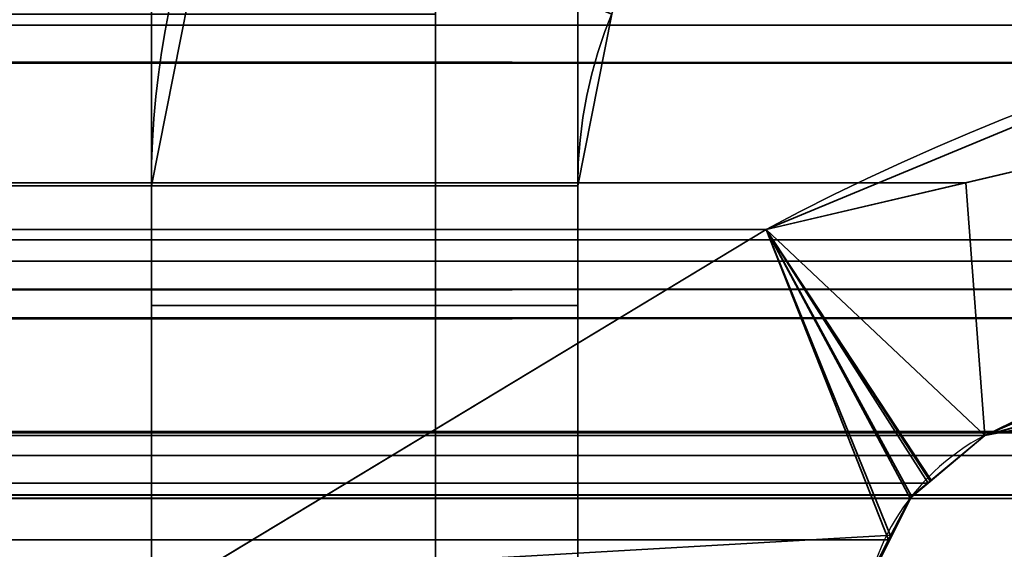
# Model space of a CAD drawing. Header units: millimetres. Extents: x -603 to 3703, y -115 to 249.
# Tile 279 of 656: x 401.04 to 404.5, y 12.14 to 14. Entities that reach past the tile are written whole.
import ezdxf

# ---------------------------------------------------------------- set-up
doc = ezdxf.new("R2010")
doc.units = ezdxf.units.MM
doc.layers.add('151', color=7, linetype='Continuous', true_color=0xffffff)

# ---------------------------------------------------------------- blocks, each defined once
blk = doc.blocks.new('UG_SURFACE_001')
at = {"layer": '151', "color": 252, "linetype": 'Continuous', "lineweight": 35}
for points in [[(603, -13.3, 2212.25), (603, 230.4, 2212.25), (-603, 230.4, 2212.25), (-603, -13.3, 2212.25)], [(-453, -13.3, 2062.2499), (-453, 230.4, 2062.2499), (453, 230.4, 2062.2499), (453, -13.3, 2062.2499)]]:
    blk.add_3dface(points, dxfattribs=at)
blk = doc.blocks.new('UG_SURFACE_045')
at = {"layer": '151', "color": 41, "linetype": 'Continuous', "lineweight": 35}
for points in [[(408.5, 203.3, 2015.7499), (408.5, 229.15, 2015.7499), (396.65, 229.15, 2003.9001), (396.65, 11.15, 2003.9001)], [(401, 19.5, 2008.25), (408.5, 203.3, 2015.7499), (396.65, 11.15, 2003.9001)]]:
    blk.add_3dface(points, dxfattribs=at)
blk = doc.blocks.new('UG_SURFACE_050')
at = {"layer": '151', "color": 252, "linetype": 'Continuous', "lineweight": 35}
for points in [[(402.5, 13.42, 2008.75), (360.7, 13.42, 2008.75), (360.7, 14.5987, 2008.9846), (402.5, 14.5987, 2008.9846)], [(402.5, 13.42, 2008.75), (402.5, 14.5987, 2008.9846), (402.5, 14.0246, 2010.3703), (402.5, 13.42, 2010.2501)], [(402.5, 14.0246, 2010.3703), (360.7, 14.0246, 2010.3703), (360.7, 13.42, 2010.2501), (402.5, 13.42, 2010.2501)], [(360.7, 13.42, 2008.75), (402.5, 13.42, 2008.75), (402.5, 9.5, 2008.75)], [(402.5, 9.5, 2008.75), (398, 5, 2008.75), (360.7, 13, 2008.75), (360.7, 13.42, 2008.75)], [(360.7, 13.42, 2010.2501), (360.7, 13, 2010.2501), (398, 5, 2010.2501), (402.5, 9.5, 2010.2501)], [(402.5, 9.5, 2010.2501), (402.5, 13.42, 2010.2501), (360.7, 13.42, 2010.2501)], [(402.5, 13.42, 2010.2501), (402.5, 9.5, 2010.2501), (402.5, 9.5, 2008.75), (402.5, 13.42, 2008.75)]]:
    blk.add_3dface(points, dxfattribs=at)
blk = doc.blocks.new('UG_SURFACE_051')
at = {"layer": '151', "color": 252, "linetype": 'Continuous', "lineweight": 35}
for points in [[(403, 18, 62.55), (403, 13, 62.55), (401.5, 13, 62.55), (401.5, 18, 62.55)], [(403, 13, 73.95), (403, 18, 73.95), (401.5, 18, 73.95), (401.5, 13, 73.95)], [(403, 18, 1933.9499), (401.5, 18, 1933.9499), (401.5, 13, 1933.9499), (403, 13, 1933.9499)], [(401.5, 18, 1922.55), (403, 18, 1922.55), (403, 13, 1922.55), (401.5, 13, 1922.55)], [(403, 18, 1623.95), (401.5, 18, 1623.95), (401.5, 13, 1623.95), (403, 13, 1623.95)], [(403, 18, 1612.55), (403, 13, 1612.55), (401.5, 13, 1612.55), (401.5, 18, 1612.55)], [(403, 13, 1313.9499), (403, 18, 1313.9499), (401.5, 18, 1313.9499), (401.5, 13, 1313.9499)], [(403, 18, 1302.55), (403, 13, 1302.55), (401.5, 13, 1302.55), (401.5, 18, 1302.55)], [(403, 18, 1003.95), (401.5, 18, 1003.95), (401.5, 13, 1003.95), (403, 13, 1003.95)], [(403, 18, 992.55), (403, 13, 992.55), (401.5, 13, 992.55), (401.5, 18, 992.55)], [(403, 13, 693.95), (403, 18, 693.95), (401.5, 18, 693.95), (401.5, 13, 693.95)], [(403, 18, 682.55), (403, 13, 682.55), (401.5, 13, 682.55), (401.5, 18, 682.55)], [(403, 18, 372.55), (403, 13, 372.55), (401.5, 13, 372.55), (401.5, 18, 372.55)], [(401.5, 13, 73.95), (401.5, 18, 62.55), (401.5, 13, 62.55)], [(401.5, 13, 73.95), (401.5, 18, 73.95), (401.5, 18, 62.55)], [(401.5, 13, 383.95), (401.5, 18, 372.55), (401.5, 13, 372.55)], [(401.5, 13, 383.95), (401.5, 18, 383.95), (401.5, 18, 372.55)], [(401.5, 13, 693.95), (401.5, 18, 682.55), (401.5, 13, 682.55)], [(401.5, 13, 693.95), (401.5, 18, 693.95), (401.5, 18, 682.55)], [(401.5, 13, 1003.95), (401.5, 18, 992.55), (401.5, 13, 992.55)], [(401.5, 13, 1003.95), (401.5, 18, 1003.95), (401.5, 18, 992.55)], [(401.5, 13, 1313.9499), (401.5, 18, 1313.9499), (401.5, 18, 1302.55), (401.5, 13, 1302.55)], [(401.5, 13, 1623.95), (401.5, 18, 1612.55), (401.5, 13, 1612.55)], [(401.5, 13, 1623.95), (401.5, 18, 1623.95), (401.5, 18, 1612.55)], [(401.5, 13, 1933.9499), (401.5, 18, 1933.9499), (401.5, 18, 1922.55), (401.5, 13, 1922.55)], [(403, 18, 383.95), (401.5, 18, 383.95), (401.5, 13, 383.95), (403, 13, 383.95)], [(403, 13, 1922.55), (403, 18, 1933.9499), (403, 13, 1933.9499)], [(403, 13, 1922.55), (403, 18, 1922.55), (403, 18, 1933.9499)], [(403, 13, 682.55), (403, 18, 682.55), (403, 18, 693.95), (403, 13, 693.95)], [(403, 13, 1612.55), (403, 18, 1623.95), (403, 13, 1623.95)], [(403, 13, 1612.55), (403, 18, 1612.55), (403, 18, 1623.95)], [(403, 13, 372.55), (403, 18, 383.95), (403, 13, 383.95)], [(403, 13, 372.55), (403, 18, 372.55), (403, 18, 383.95)], [(403, 13, 1302.55), (403, 18, 1313.9499), (403, 13, 1313.9499)], [(403, 13, 1302.55), (403, 18, 1302.55), (403, 18, 1313.9499)], [(403, 13, 62.55), (403, 18, 73.95), (403, 13, 73.95)], [(403, 13, 62.55), (403, 18, 62.55), (403, 18, 73.95)], [(403, 13, 992.55), (403, 18, 992.55), (403, 18, 1003.95), (403, 13, 1003.95)], [(403, 13.42, 2006.2499), (403.1203, 14.0246, 2006.2499), (401.7344, 14.5987, 2006.2499), (401.5, 13.42, 2006.2499)], [(401.7344, 14.5987, 2006.2499), (401.7344, 14.5987, 1936.45), (401.5, 13.42, 1936.45), (401.5, 13.42, 2006.2499)], [(401.5, 13.42, -5.75), (401.7344, 14.5987, -5.75), (403.1203, 14.0246, -5.75), (403, 13.42, -5.75)], [(401.7344, 14.5987, 60.05), (401.7344, 14.5987, -5.75), (401.5, 13.42, -5.75), (401.5, 13.42, 60.05)], [(403, 13.42, 60.05), (403.1203, 14.0246, 60.05), (401.7344, 14.5987, 60.05), (401.5, 13.42, 60.05)], [(401.5, 13.42, 1936.45), (401.7344, 14.5987, 1936.45), (403.1203, 14.0246, 1936.45), (403, 13.42, 1936.45)], [(403, 13.42, 1920.05), (403.1203, 14.0246, 1920.05), (401.7344, 14.5987, 1920.05), (401.5, 13.42, 1920.05)], [(401.7344, 14.5987, 1920.05), (401.7344, 14.5987, 1626.4499), (401.5, 13.42, 1626.4499), (401.5, 13.42, 1920.05)], [(401.5, 13.42, 1626.4499), (401.7344, 14.5987, 1626.4499), (403.1203, 14.0246, 1626.4499), (403, 13.42, 1626.4499)], [(403, 13.42, 1610.05), (403.1203, 14.0246, 1610.05), (401.7344, 14.5987, 1610.05), (401.5, 13.42, 1610.05)], [(401.7344, 14.5987, 1610.05), (401.7344, 14.5987, 1316.45), (401.5, 13.42, 1316.45), (401.5, 13.42, 1610.05)], [(401.5, 13.42, 1316.45), (401.7344, 14.5987, 1316.45), (403.1203, 14.0246, 1316.45), (403, 13.42, 1316.45)], [(403, 13.42, 1300.05), (403.1203, 14.0246, 1300.05), (401.7344, 14.5987, 1300.05), (401.5, 13.42, 1300.05)], [(401.7344, 14.5987, 1300.05), (401.7344, 14.5987, 1006.4501), (401.5, 13.42, 1006.4501), (401.5, 13.42, 1300.05)], [(401.5, 13.42, 1006.4501), (401.7344, 14.5987, 1006.4501), (403.1203, 14.0246, 1006.4501), (403, 13.42, 1006.4501)], [(403, 13.42, 990.05), (403.1203, 14.0246, 990.05), (401.7344, 14.5987, 990.05), (401.5, 13.42, 990.05)], [(401.7344, 14.5987, 990.05), (401.7344, 14.5987, 696.45), (401.5, 13.42, 696.45), (401.5, 13.42, 990.05)], [(401.5, 13.42, 696.45), (401.7344, 14.5987, 696.45), (403.1203, 14.0246, 696.45), (403, 13.42, 696.45)], [(403, 13.42, 680.05), (403.1203, 14.0246, 680.05), (401.7344, 14.5987, 680.05), (401.5, 13.42, 680.05)], [(401.7344, 14.5987, 680.05), (401.7344, 14.5987, 386.45), (401.5, 13.42, 386.45), (401.5, 13.42, 680.05)], [(401.5, 13.42, 386.45), (401.7344, 14.5987, 386.45), (403.1203, 14.0246, 386.45), (403, 13.42, 386.45)], [(401.7344, 14.5987, 370.05), (401.7344, 14.5987, 76.45), (401.5, 13.42, 76.45), (401.5, 13.42, 370.05)], [(401.5, 13.42, 76.45), (401.7344, 14.5987, 76.45), (403.1203, 14.0246, 76.45), (403, 13.42, 76.45)], [(403, 13.42, 370.05), (403.1203, 14.0246, 370.05), (401.7344, 14.5987, 370.05), (401.5, 13.42, 370.05)], [(403, 13.42, 2006.2499), (403, 13.42, 1936.45), (403.1203, 14.0246, 1936.45), (403.1203, 14.0246, 2006.2499)], [(403, 13.42, 60.05), (403, 13.42, -5.75), (403.1203, 14.0246, -5.75), (403.1203, 14.0246, 60.05)], [(403, 13.42, 1920.05), (403, 13.42, 1626.4499), (403.1203, 14.0246, 1626.4499), (403.1203, 14.0246, 1920.05)], [(403, 13.42, 1610.05), (403, 13.42, 1316.45), (403.1203, 14.0246, 1316.45), (403.1203, 14.0246, 1610.05)], [(403, 13.42, 1300.05), (403, 13.42, 1006.4501), (403.1203, 14.0246, 1006.4501), (403.1203, 14.0246, 1300.05)], [(403, 13.42, 990.05), (403, 13.42, 696.45), (403.1203, 14.0246, 696.45), (403.1203, 14.0246, 990.05)], [(403, 13.42, 680.05), (403, 13.42, 386.45), (403.1203, 14.0246, 386.45), (403.1203, 14.0246, 680.05)], [(403, 13.42, 370.05), (403, 13.42, 76.45), (403.1203, 14.0246, 76.45), (403.1203, 14.0246, 370.05)], [(401.5, 13.42, 2006.2499), (401.5, 5, 2006.2499), (403, 5, 2006.2499), (403, 13.42, 2006.2499)], [(403, 13.42, -5.75), (403, 5, -5.75), (401.5, 5, -5.75), (401.5, 13.42, -5.75)], [(401.5, 13.42, 60.05), (401.5, 13, 60.05), (403, 13, 60.05), (403, 13.42, 60.05)], [(403, 13.42, 1936.45), (403, 13, 1936.45), (401.5, 13, 1936.45), (401.5, 13.42, 1936.45)], [(401.5, 13.42, 1920.05), (401.5, 13, 1920.05), (403, 13, 1920.05), (403, 13.42, 1920.05)], [(403, 13.42, 1626.4499), (403, 13, 1626.4499), (401.5, 13, 1626.4499), (401.5, 13.42, 1626.4499)], [(401.5, 13.42, 1610.05), (401.5, 13, 1610.05), (403, 13, 1610.05), (403, 13.42, 1610.05)], [(403, 13.42, 1316.45), (403, 13, 1316.45), (401.5, 13, 1316.45), (401.5, 13.42, 1316.45)], [(401.5, 13.42, 1300.05), (401.5, 13, 1300.05), (403, 13, 1300.05), (403, 13.42, 1300.05)], [(403, 13.42, 1006.4501), (403, 13, 1006.4501), (401.5, 13, 1006.4501), (401.5, 13.42, 1006.4501)], [(401.5, 13.42, 990.05), (401.5, 13, 990.05), (403, 13, 990.05), (403, 13.42, 990.05)], [(403, 13.42, 696.45), (403, 13, 696.45), (401.5, 13, 696.45), (401.5, 13.42, 696.45)], [(401.5, 13.42, 680.05), (401.5, 13, 680.05), (403, 13, 680.05), (403, 13.42, 680.05)], [(403, 13.42, 386.45), (403, 13, 386.45), (401.5, 13, 386.45), (401.5, 13.42, 386.45)], [(403, 13.42, 76.45), (403, 13, 76.45), (401.5, 13, 76.45), (401.5, 13.42, 76.45)], [(401.5, 13.42, 370.05), (401.5, 13, 370.05), (403, 13, 370.05), (403, 13.42, 370.05)], [(401.5, 13, 60.05), (401.5, 13.42, 60.05), (401.5, 13.42, -5.75), (401.5, 5, -5.75)], [(401.5, 13, 370.05), (401.5, 13.42, 76.45), (401.5, 13, 76.45)], [(401.5, 13, 370.05), (401.5, 13.42, 370.05), (401.5, 13.42, 76.45)], [(401.5, 13, 680.05), (401.5, 13.42, 386.45), (401.5, 13, 386.45)], [(401.5, 13, 680.05), (401.5, 13.42, 680.05), (401.5, 13.42, 386.45)], [(401.5, 13, 990.05), (401.5, 13.42, 696.45), (401.5, 13, 696.45)], [(401.5, 13, 1300.05), (401.5, 13.42, 1006.4501), (401.5, 13, 1006.4501)], [(401.5, 13, 990.05), (401.5, 13.42, 990.05), (401.5, 13.42, 696.45)], [(401.5, 13, 1300.05), (401.5, 13.42, 1300.05), (401.5, 13.42, 1006.4501)], [(401.5, 13, 1610.05), (401.5, 13.42, 1316.45), (401.5, 5, 2006.2499)], [(401.5, 13.42, 1316.45), (401.5, 13, 1316.45), (401.5, 5, 2006.2499)], [(401.5, 13, 1610.05), (401.5, 13.42, 1610.05), (401.5, 13.42, 1316.45)], [(401.5, 13, 1920.05), (401.5, 13.42, 1626.4499), (401.5, 5, 2006.2499)], [(401.5, 13.42, 1626.4499), (401.5, 13, 1626.4499), (401.5, 5, 2006.2499)], [(401.5, 13, 1920.05), (401.5, 13.42, 1920.05), (401.5, 13.42, 1626.4499)], [(401.5, 5, 2006.2499), (401.5, 13.42, 2006.2499), (401.5, 13.42, 1936.45), (401.5, 13, 1936.45)], [(403, 13, 696.45), (403, 13.42, 990.05), (403, 13, 990.05)], [(403, 13, 696.45), (403, 13.42, 696.45), (403, 13.42, 990.05)], [(403, 13, 1936.45), (403, 13.42, 1936.45), (403, 13.42, 2006.2499), (403, 5, 2006.2499)], [(403, 13, 1626.4499), (403, 13.42, 1920.05), (403, 13, 1920.05)], [(403, 13, 386.45), (403, 13.42, 680.05), (403, 5, -5.75)], [(403, 13.42, 680.05), (403, 13, 680.05), (403, 5, -5.75)], [(403, 13, 1626.4499), (403, 13.42, 1626.4499), (403, 13.42, 1920.05)], [(403, 13, 1316.45), (403, 13.42, 1610.05), (403, 13, 1610.05)], [(403, 13, 386.45), (403, 13.42, 386.45), (403, 13.42, 680.05)], [(403, 13, 1006.4501), (403, 13.42, 1300.05), (403, 13, 1300.05)], [(403, 13, 76.45), (403, 13.42, 370.05), (403, 5, -5.75)], [(403, 13.42, 370.05), (403, 13, 370.05), (403, 5, -5.75)], [(403, 13, 1316.45), (403, 13.42, 1316.45), (403, 13.42, 1610.05)], [(403, 13, 76.45), (403, 13.42, 76.45), (403, 13.42, 370.05)], [(403, 13, 1006.4501), (403, 13.42, 1006.4501), (403, 13.42, 1300.05)], [(403, 5, -5.75), (403, 13.42, -5.75), (403, 13.42, 60.05), (403, 13, 60.05)], [(401.5, 13, 60.05), (401.5, 13, 62.55), (403, 13, 62.55), (403, 13, 60.05)], [(401.5, 13, 73.95), (401.5, 13, 76.45), (403, 13, 76.45), (403, 13, 73.95)], [(401.5, 13, 1933.9499), (401.5, 13, 1936.45), (403, 13, 1936.45), (403, 13, 1933.9499)], [(401.5, 13, 1920.05), (401.5, 13, 1922.55), (403, 13, 1922.55), (403, 13, 1920.05)], [(401.5, 13, 1623.95), (401.5, 13, 1626.4499), (403, 13, 1626.4499), (403, 13, 1623.95)], [(401.5, 13, 1610.05), (401.5, 13, 1612.55), (403, 13, 1612.55), (403, 13, 1610.05)], [(401.5, 13, 1313.9499), (401.5, 13, 1316.45), (403, 13, 1316.45), (403, 13, 1313.9499)], [(401.5, 13, 1300.05), (401.5, 13, 1302.55), (403, 13, 1302.55), (403, 13, 1300.05)], [(401.5, 13, 1003.95), (401.5, 13, 1006.4501), (403, 13, 1006.4501), (403, 13, 1003.95)], [(401.5, 13, 990.05), (401.5, 13, 992.55), (403, 13, 992.55), (403, 13, 990.05)], [(401.5, 13, 693.95), (401.5, 13, 696.45), (403, 13, 696.45), (403, 13, 693.95)], [(401.5, 13, 680.05), (401.5, 13, 682.55), (403, 13, 682.55), (403, 13, 680.05)], [(401.5, 13, 370.05), (401.5, 13, 372.55), (403, 13, 372.55), (403, 13, 370.05)], [(401.5, 5, -5.75), (401.5, 13, 76.45), (401.5, 13, 73.95)], [(401.5, 13, 73.95), (401.5, 13, 62.55), (401.5, 5, -5.75)], [(401.5, 5, -5.75), (401.5, 13, 372.55), (401.5, 13, 370.05)], [(401.5, 5, -5.75), (401.5, 13, 383.95), (401.5, 13, 372.55)], [(401.5, 13, 370.05), (401.5, 13, 76.45), (401.5, 5, -5.75)], [(401.5, 13, 62.55), (401.5, 13, 60.05), (401.5, 5, -5.75)], [(401.5, 5, -5.75), (401.5, 13, 386.45), (401.5, 13, 383.95)], [(401.5, 5, -5.75), (401.5, 13, 682.55), (401.5, 13, 680.05)], [(401.5, 5, -5.75), (401.5, 13, 992.55), (401.5, 13, 990.05)], [(401.5, 5, -5.75), (401.5, 13, 693.95), (401.5, 13, 682.55)], [(401.5, 13, 680.05), (401.5, 13, 386.45), (401.5, 5, -5.75)], [(401.5, 5, -5.75), (401.5, 13, 1003.95), (401.5, 13, 992.55)], [(401.5, 13, 990.05), (401.5, 13, 696.45), (401.5, 5, -5.75)], [(401.5, 5, -5.75), (401.5, 13, 696.45), (401.5, 13, 693.95)], [(401.5, 5, -5.75), (401.5, 13, 1006.4501), (401.5, 13, 1003.95)], [(401.5, 5, -5.75), (401.5, 13, 1300.05), (401.5, 13, 1006.4501)], [(401.5, 5, -5.75), (401.5, 13, 1302.55), (401.5, 13, 1300.05)], [(401.5, 5, -5.75), (401.5, 13, 1313.9499), (401.5, 13, 1302.55)], [(401.5, 5, 2006.2499), (401.5, 13, 1623.95), (401.5, 13, 1612.55)], [(401.5, 5, 2006.2499), (401.5, 13, 1626.4499), (401.5, 13, 1623.95)], [(401.5, 13, 1612.55), (401.5, 13, 1610.05), (401.5, 5, 2006.2499)], [(401.5, 5, -5.75), (401.5, 5, 2006.2499), (401.5, 13, 1316.45), (401.5, 13, 1313.9499)], [(401.5, 5, 2006.2499), (401.5, 13, 1922.55), (401.5, 13, 1920.05)], [(401.5, 5, 2006.2499), (401.5, 13, 1936.45), (401.5, 13, 1933.9499)], [(401.5, 13, 1933.9499), (401.5, 13, 1922.55), (401.5, 5, 2006.2499)], [(401.5, 13, 383.95), (401.5, 13, 386.45), (403, 13, 386.45), (403, 13, 383.95)], [(403, 5, 2006.2499), (403, 13, 693.95), (403, 13, 696.45)], [(403, 5, 2006.2499), (403, 13, 1920.05), (403, 13, 1922.55)], [(403, 5, 2006.2499), (403, 13, 682.55), (403, 13, 693.95)], [(403, 13, 696.45), (403, 13, 990.05), (403, 5, 2006.2499)], [(403, 13, 1922.55), (403, 13, 1933.9499), (403, 5, 2006.2499)], [(403, 13, 1933.9499), (403, 13, 1936.45), (403, 5, 2006.2499)], [(403, 5, 2006.2499), (403, 13, 1623.95), (403, 13, 1626.4499)], [(403, 5, 2006.2499), (403, 13, 1313.9499), (403, 13, 1316.45)], [(403, 13, 990.05), (403, 13, 992.55), (403, 5, 2006.2499)], [(403, 5, 2006.2499), (403, 13, 1612.55), (403, 13, 1623.95)], [(403, 13, 1626.4499), (403, 13, 1920.05), (403, 5, 2006.2499)], [(403, 5, 2006.2499), (403, 13, 1302.55), (403, 13, 1313.9499)], [(403, 13, 1316.45), (403, 13, 1610.05), (403, 5, 2006.2499)], [(403, 5, -5.75), (403, 13, 372.55), (403, 13, 383.95)], [(403, 5, 2006.2499), (403, 13, 1610.05), (403, 13, 1612.55)], [(403, 5, 2006.2499), (403, 13, 1300.05), (403, 13, 1302.55)], [(403, 5, -5.75), (403, 13, 370.05), (403, 13, 372.55)], [(403, 13, 383.95), (403, 13, 386.45), (403, 5, -5.75)], [(403, 5, 2006.2499), (403, 13, 1006.4501), (403, 13, 1300.05)], [(403, 5, 2006.2499), (403, 13, 1003.95), (403, 13, 1006.4501)], [(403, 5, 2006.2499), (403, 5, -5.75), (403, 13, 680.05), (403, 13, 682.55)], [(403, 5, 2006.2499), (403, 13, 992.55), (403, 13, 1003.95)], [(403, 5, -5.75), (403, 13, 73.95), (403, 13, 76.45)], [(403, 5, -5.75), (403, 13, 60.05), (403, 13, 62.55)], [(403, 13, 62.55), (403, 13, 73.95), (403, 5, -5.75)]]:
    blk.add_3dface(points, dxfattribs=at)
blk = doc.blocks.new('UG_SURFACE_067')
at = {"layer": '151', "color": 7, "linetype": 'Continuous', "lineweight": 35}
for points in [[(-407.8079, 14.2393, 2015.058), (-409.1801, 13.8524, 2016.4301), (409.1801, 13.8524, 2016.4301)], [(-407.8079, 14.2393, 2015.058), (409.1801, 13.8524, 2016.4301), (407.8079, 14.2393, 2015.058)], [(407.8079, 14.2393, 2015.058), (406.7246, 13.9851, 2013.9747), (-406.7246, 13.9851, 2013.9747), (-407.8079, 14.2393, 2015.058)], [(404.3656, 13.4315, 2011.6158), (-404.3656, 13.4315, 2011.6158), (-406.7246, 13.9851, 2013.9747), (406.7246, 13.9851, 2013.9747)], [(406.2989, 13.0566, 2013.5489), (404.4322, 12.5427, 2011.6823), (404.3656, 13.4315, 2011.6158), (406.7246, 13.9851, 2013.9747)], [(409.1801, 13.8524, 2016.4301), (-409.1801, 13.8524, 2016.4301), (-411.652, 13.1555, 2018.9021), (411.652, 13.1555, 2018.9021)], [(403.663, 13.2666, 2010.9129), (-403.663, 13.2666, 2010.9129), (-404.3656, 13.4315, 2011.6158), (404.3656, 13.4315, 2011.6158)], [(403.663, 13.2666, 2010.9129), (404.3656, 13.4315, 2011.6158), (404.4322, 12.5427, 2011.6823), (404.2326, 12.3749, 2011.4825)], [(406.9324, 13.231, 2014.1823), (-408.4429, 13.138, 2015.6929), (-408.0881, 13.2339, 2015.3379)], [(-408.0881, 13.2339, 2015.3379), (406.2989, 13.0566, 2013.5489), (406.9324, 13.231, 2014.1823)], [(-408.0881, 13.2339, 2015.3379), (-406.3101, 12.8978, 2013.5601), (406.2989, 13.0566, 2013.5489)], [(403.663, 13.2666, 2010.9129), (401.6499, 12.0514, 2008.8999), (-401.6499, 12.0514, 2008.8999), (-403.663, 13.2666, 2010.9129)], [(404.0937, 12.1752, 2011.3437), (404.0347, 12.0607, 2011.2846), (401.6499, 12.0514, 2008.8999), (403.663, 13.2666, 2010.9129)], [(403.663, 13.2666, 2010.9129), (404.1691, 12.3216, 2011.4191), (404.0937, 12.1752, 2011.3437)], [(404.2326, 12.3749, 2011.4825), (404.1691, 12.3216, 2011.4191), (403.663, 13.2666, 2010.9129)], [(406.9324, 13.231, 2014.1823), (408.4286, 12.9555, 2015.6786), (-408.4429, 13.138, 2015.6929)], [(413.4445, 12.0875, 2020.6945), (411.652, 13.1555, 2018.9021), (-411.652, 13.1555, 2018.9021), (-413.4445, 12.0875, 2020.6945)], [(-410.595, 12.5565, 2017.8449), (-408.4429, 13.138, 2015.6929), (408.4286, 12.9555, 2015.6786)], [(406.2989, 13.0566, 2013.5489), (-406.3101, 12.8978, 2013.5601), (-404.4322, 12.5427, 2011.6823)], [(-404.4322, 12.5427, 2011.6823), (404.4322, 12.5427, 2011.6823), (406.2989, 13.0566, 2013.5489)], [(408.4286, 12.9555, 2015.6786), (410.595, 12.5565, 2017.8449), (-410.595, 12.5565, 2017.8449)], [(-410.7077, 12.4722, 2017.9577), (-410.595, 12.5565, 2017.8449), (410.595, 12.5565, 2017.8449)], [(410.595, 12.5565, 2017.8449), (410.605, 12.552, 2017.8549), (-410.7077, 12.4722, 2017.9577)], [(410.605, 12.552, 2017.8549), (410.7073, 12.4721, 2017.9574), (-410.7077, 12.4722, 2017.9577)], [(404.4322, 12.5427, 2011.6823), (-404.4322, 12.5427, 2011.6823), (-404.2326, 12.3749, 2011.4825), (404.2326, 12.3749, 2011.4825)], [(410.886, 12.3326, 2018.136), (-410.8725, 12.3488, 2018.1224), (-410.7077, 12.4722, 2017.9577)], [(-410.7077, 12.4722, 2017.9577), (410.7073, 12.4721, 2017.9574), (410.886, 12.3326, 2018.136)], [(404.1691, 12.3216, 2011.4191), (-404.2326, 12.3749, 2011.4825), (-404.1691, 12.3216, 2011.4191)], [(404.1691, 12.3216, 2011.4191), (404.2326, 12.3749, 2011.4825), (-404.2326, 12.3749, 2011.4825)], [(410.886, 12.3326, 2018.136), (-410.8901, 12.318, 2018.1401), (-410.8725, 12.3488, 2018.1224)], [(410.886, 12.3326, 2018.136), (410.8926, 12.3208, 2018.1425), (-410.8901, 12.318, 2018.1401)], [(411.0107, 12.1085, 2018.2607), (-411.0101, 12.1078, 2018.2602), (-410.8901, 12.318, 2018.1401)], [(-410.8901, 12.318, 2018.1401), (410.8926, 12.3208, 2018.1425), (411.0107, 12.1085, 2018.2607)], [(-404.1691, 12.3216, 2011.4191), (404.0937, 12.1752, 2011.3437), (404.1691, 12.3216, 2011.4191)], [(-404.1691, 12.3216, 2011.4191), (-404.0937, 12.1752, 2011.3437), (404.0937, 12.1752, 2011.3437)], [(404.0347, 12.0607, 2011.2846), (-404.0937, 12.1752, 2011.3437), (-404.0347, 12.0607, 2011.2846)], [(404.0347, 12.0607, 2011.2846), (404.0937, 12.1752, 2011.3437), (-404.0937, 12.1752, 2011.3437)]]:
    blk.add_3dface(points, dxfattribs=at)
blk = doc.blocks.new('UG_SURFACE_068')
at = {"layer": '151', "color": 7, "linetype": 'Continuous', "lineweight": 35}
for points in [[(403.663, 13.2666, 2010.9129), (406.343, 13.8955, 2013.593), (405.1522, 13.8851, -7.75)], [(406.343, 13.8955, 2013.593), (403.663, 13.2666, 2010.9129), (404.4322, 12.5427, 2011.6823), (405.9314, 12.8262, 2013.1814)], [(405.1522, 13.8851, -7.75), (403.663, 13.2666, -7.75), (403.663, 13.2666, 2010.9129)], [(405.0178, 12.7957, -7.75), (404.4322, 12.5427, -7.75), (403.663, 13.2666, -7.75), (405.1522, 13.8851, -7.75)], [(403.663, 13.2666, -7.75), (401.6499, 12.0514, -7.75), (401.6499, 12.0514, 2008.8999), (403.663, 13.2666, 2010.9129)], [(401.6499, 12.0514, -7.75), (403.663, 13.2666, -7.75), (404.1743, 12.3282, -7.75), (404.1058, 12.1916, -7.75)], [(403.663, 13.2666, 2010.9129), (401.6499, 12.0514, 2008.8999), (404.0347, 12.0607, 2011.2846), (404.1008, 12.1889, 2011.3509)], [(403.663, 13.2666, -7.75), (404.4322, 12.5427, -7.75), (404.243, 12.3854, -7.75)], [(404.243, 12.3854, -7.75), (404.1743, 12.3282, -7.75), (403.663, 13.2666, -7.75)], [(403.663, 13.2666, 2010.9129), (404.1691, 12.3216, 2011.4191), (404.2403, 12.3814, 2011.4903)], [(404.2403, 12.3814, 2011.4903), (404.4322, 12.5427, 2011.6823), (403.663, 13.2666, 2010.9129)], [(404.1008, 12.1889, 2011.3509), (404.1691, 12.3216, 2011.4191), (403.663, 13.2666, 2010.9129)], [(405.9286, 12.9478, -7.75), (405.9314, 12.8262, 2013.1814), (404.4322, 12.5427, 2011.6823)], [(404.4322, 12.5427, 2011.6823), (405.0178, 12.7957, -7.75), (405.9286, 12.9478, -7.75)], [(404.4322, 12.5427, 2011.6823), (404.4322, 12.5427, -7.75), (405.0178, 12.7957, -7.75)], [(404.4322, 12.5427, -7.75), (404.4322, 12.5427, 2011.6823), (404.2403, 12.3814, 2011.4903)], [(404.2403, 12.3814, 2011.4903), (404.243, 12.3854, -7.75), (404.4322, 12.5427, -7.75)], [(404.243, 12.3854, -7.75), (404.2403, 12.3814, 2011.4903), (404.1691, 12.3216, 2011.4191)], [(404.1691, 12.3216, 2011.4191), (404.1743, 12.3282, -7.75), (404.243, 12.3854, -7.75)], [(404.1691, 12.3216, 2011.4191), (404.1008, 12.1889, 2011.3509), (404.1058, 12.1916, -7.75)], [(404.1691, 12.3216, 2011.4191), (404.1058, 12.1916, -7.75), (404.1743, 12.3282, -7.75)], [(404.1058, 12.1916, -7.75), (404.0276, 12.0359, -7.75), (401.6499, 12.0514, -7.75)], [(404.0276, 12.0359, -7.75), (404.1058, 12.1916, -7.75), (404.1008, 12.1889, 2011.3509)], [(404.0276, 12.0359, -7.75), (404.1008, 12.1889, 2011.3509), (404.0347, 12.0607, 2011.2846)]]:
    blk.add_3dface(points, dxfattribs=at)
blk = doc.blocks.new('UG_SURFACE_074')
at = {"layer": '151', "color": 252, "linetype": 'Continuous', "lineweight": 35}
for points in [[(-414.5, -30.22, 2021.75), (414.5, -30.22, 2021.75), (414.5, 62.62, 2021.75), (-414.5, 62.62, 2021.75)], [(-413, -30.22, 2020.2501), (-413, 62.62, 2020.2501), (413, 62.62, 2020.2501), (413, -30.22, 2020.2501)]]:
    blk.add_3dface(points, dxfattribs=at)

msp = doc.modelspace()

# ---------------------------------------------------------------- linework, layer by layer
at = {"layer": '151', "color": 252, "linetype": 'Continuous', "lineweight": -3, "true_color": 0x939598}
for p, q in [((401.5, 13, 62.55), (401.5, 18, 62.55)), ((401.5, 18, 383.95), (401.5, 13, 383.95)), ((401.5, 18, 1003.95), (401.5, 13, 1003.95)), ((401.5, 13, 372.55), (401.5, 18, 372.55)), ((401.5, 13, 682.55), (401.5, 18, 682.55)), ((401.5, 18, 73.95), (401.5, 13, 73.95)), ((401.5, 13, 992.55), (401.5, 18, 992.55)), ((401.5, 13, 1302.55), (401.5, 18, 1302.55)), ((401.5, 18, 693.95), (401.5, 13, 693.95)), ((401.5, 13, 1612.55), (401.5, 18, 1612.55)), ((401.5, 18, 1933.95), (401.5, 13, 1933.95)), ((401.5, 18, 1313.95), (401.5, 13, 1313.95)), ((401.5, 13, 1922.55), (401.5, 18, 1922.55)), ((401.5, 18, 1623.95), (401.5, 13, 1623.95)), ((403, 13, 682.55), (403, 18, 682.55)), ((403, 13, 372.55), (403, 18, 372.55)), ((403, 13, 1302.55), (403, 18, 1302.55)), ((403, 18, 1313.95), (403, 13, 1313.95)), ((403, 13, 1612.55), (403, 18, 1612.55)), ((403, 18, 1003.95), (403, 13, 1003.95)), ((403, 18, 693.95), (403, 13, 693.95)), ((403, 18, 1623.95), (403, 13, 1623.95)), ((403, 18, 1922.55), (403, 13, 1922.55)), ((403, 18, 73.95), (403, 13, 73.95)), ((403, 18, 383.95), (403, 13, 383.95)), ((403, 13, 992.55), (403, 18, 992.55)), ((403, 13, 1933.95), (403, 18, 1933.95)), ((403, 13, 62.55), (403, 18, 62.55)), ((402.5, 13.42, 2008.75), (360.7, 13.42, 2008.75)), ((402.5, 13.42, 2010.25), (360.7, 13.42, 2010.25)), ((401.5, 13.42, 1300.05), (401.5, 13, 1300.05)), ((401.5, 13.42, 1006.45), (401.5, 13.42, 1300.05)), ((401.5, 13.42, 990.05), (401.5, 13, 990.05)), ((401.5, 13.42, 76.45), (401.5, 13.42, 370.05)), ((401.5, 13, 1316.45), (401.5, 13.42, 1316.45)), ((401.5, 13.42, -5.75), (401.5, 13.42, 60.05)), ((401.5, 13.42, 1920.05), (401.5, 13, 1920.05)), ((401.5, 13.42, 696.45), (401.5, 13.42, 990.05)), ((401.5, 5, 2006.25), (401.5, 13.42, 2006.25)), ((401.5, 13.42, 1626.45), (401.5, 13.42, 1920.05)), ((401.5, 13.42, 60.05), (401.5, 13, 60.05)), ((401.5, 13.42, 370.05), (401.5, 13, 370.05)), ((401.5, 13.42, 1936.45), (401.5, 13.42, 2006.25)), ((401.5, 13, 1626.45), (401.5, 13.42, 1626.45)), ((401.5, 13.42, 680.05), (401.5, 13, 680.05)), ((401.5, 13.42, 1610.05), (401.5, 13, 1610.05)), ((401.5, 13.42, 386.45), (401.5, 13.42, 680.05)), ((401.5, 13, 76.45), (401.5, 13.42, 76.45)), ((401.5, 13, 386.45), (401.5, 13.42, 386.45)), ((401.5, 13, 1006.45), (401.5, 13.42, 1006.45)), ((401.5, 13.42, 1316.45), (401.5, 13.42, 1610.05)), ((401.5, 13, 1936.45), (401.5, 13.42, 1936.45)), ((401.5, 5, -5.75), (401.5, 13.42, -5.75)), ((401.5, 13, 696.45), (401.5, 13.42, 696.45)), ((402.5, 9.5, 2008.75), (402.5, 13.42, 2008.75)), ((402.5, 13.42, 2010.25), (402.5, 9.5, 2010.25)), ((403, 13, 1626.45), (403, 13.42, 1626.45)), ((403, 13, 1920.05), (403, 13.42, 1920.05)), ((403, 13, 1006.45), (403, 13.42, 1006.45)), ((403, 13.42, 696.45), (403, 13.42, 990.05)), ((403, 13, 696.45), (403, 13.42, 696.45)), ((403, 13.42, -5.75), (403, 13.42, 60.05)), ((403, 13.42, 1626.45), (403, 13.42, 1920.05)), ((403, 13.42, 680.05), (403, 13, 680.05)), ((403, 13.42, 990.05), (403, 13, 990.05)), ((403, 13.42, 1316.45), (403, 13.42, 1610.05)), ((403, 13.42, 1936.45), (403, 13.42, 2006.25)), ((403, 13, 386.45), (403, 13.42, 386.45)), ((403, 13, 1316.45), (403, 13.42, 1316.45)), ((403, 13.42, 1006.45), (403, 13.42, 1300.05)), ((403, 5, -5.75), (403, 13.42, -5.75)), ((403, 13.42, 1936.45), (403, 13, 1936.45)), ((403, 5, 2006.25), (403, 13.42, 2006.25)), ((403, 13, 76.45), (403, 13.42, 76.45)), ((403, 13.42, 370.05), (403, 13, 370.05)), ((403, 13.42, 1610.05), (403, 13, 1610.05)), ((403, 13.42, 76.45), (403, 13.42, 370.05)), ((403, 13.42, 60.05), (403, 13, 60.05)), ((403, 13.42, 386.45), (403, 13.42, 680.05)), ((403, 13.42, 1300.05), (403, 13, 1300.05)), ((403.663, 13.2666, 2010.913), (-403.663, 13.2666, 2010.913)), ((403.663, 13.2666, -7.75), (401.6499, 12.0514, -7.75)), ((403.663, 13.2666, 2010.913), (401.6499, 12.0514, 2008.8999)), ((401.6499, 12.0514, 2008.8999), (403.663, 13.2666, 2010.913)), ((403.663, 13.2666, -7.75), (401.6499, 12.0514, -7.75)), ((403.663, 13.2666, -7.75), (403.663, 13.2666, 2010.913)), ((411.652, 13.1555, 2018.902), (-411.652, 13.1555, 2018.902)), ((403, 13, 696.45), (401.5, 13, 696.45)), ((403, 13, 1920.05), (401.5, 13, 1920.05)), ((403, 13, 1006.45), (401.5, 13, 1006.45)), ((403, 13, 60.05), (401.5, 13, 60.05)), ((401.5, 13, 1933.95), (401.5, 13, 1936.45)), ((403, 13, 1316.45), (401.5, 13, 1316.45)), ((403, 13, 370.05), (401.5, 13, 370.05)), ((401.5, 13, 73.95), (401.5, 13, 76.45)), ((401.5, 13, 1623.95), (401.5, 13, 1626.45)), ((403, 13, 680.05), (401.5, 13, 680.05)), ((403, 13, 383.95), (401.5, 13, 383.95)), ((401.5, 13, 60.05), (401.5, 13, 62.55)), ((403, 13, 1922.55), (401.5, 13, 1922.55)), ((403, 13, 62.55), (401.5, 13, 62.55)), ((401.5, 13, 1920.05), (401.5, 13, 1922.55)), ((403, 13, 1300.05), (401.5, 13, 1300.05)), ((403, 13, 1610.05), (401.5, 13, 1610.05)), ((401.5, 13, 1313.95), (401.5, 13, 1316.45)), ((403, 13, 682.55), (401.5, 13, 682.55)), ((401.5, 13, 370.05), (401.5, 13, 372.55)), ((403, 13, 992.55), (401.5, 13, 992.55)), ((401.5, 13, 680.05), (401.5, 13, 682.55)), ((401.5, 13, 990.05), (401.5, 13, 992.55)), ((403, 13, 1933.95), (401.5, 13, 1933.95)), ((403, 13, 73.95), (401.5, 13, 73.95)), ((403, 13, 1302.55), (401.5, 13, 1302.55)), ((403, 13, 76.45), (401.5, 13, 76.45)), ((401.5, 13, 1610.05), (401.5, 13, 1612.55)), ((403, 13, 1313.95), (401.5, 13, 1313.95)), ((403, 13, 693.95), (401.5, 13, 693.95)), ((401.5, 13, 383.95), (401.5, 13, 386.45)), ((403, 13, 1623.95), (401.5, 13, 1623.95)), ((403, 13, 1612.55), (401.5, 13, 1612.55)), ((403, 13, 1936.45), (401.5, 13, 1936.45)), ((403, 13, 990.05), (401.5, 13, 990.05)), ((403, 13, 1003.95), (401.5, 13, 1003.95)), ((403, 13, 1626.45), (401.5, 13, 1626.45)), ((401.5, 13, 1300.05), (401.5, 13, 1302.55)), ((401.5, 13, 693.95), (401.5, 13, 696.45)), ((401.5, 13, 1003.95), (401.5, 13, 1006.45)), ((403, 13, 386.45), (401.5, 13, 386.45)), ((403, 13, 372.55), (401.5, 13, 372.55)), ((403, 13, 1300.05), (403, 13, 1302.55)), ((403, 13, 370.05), (403, 13, 372.55)), ((403, 13, 73.95), (403, 13, 76.45)), ((403, 13, 1610.05), (403, 13, 1612.55)), ((403, 13, 1933.95), (403, 13, 1936.45)), ((403, 13, 680.05), (403, 13, 682.55)), ((403, 13, 383.95), (403, 13, 386.45)), ((403, 13, 1003.95), (403, 13, 1006.45)), ((403, 13, 990.05), (403, 13, 992.55)), ((403, 13, 1623.95), (403, 13, 1626.45)), ((403, 13, 693.95), (403, 13, 696.45)), ((403, 13, 1920.05), (403, 13, 1922.55)), ((403, 13, 1313.95), (403, 13, 1316.45)), ((403, 13, 60.05), (403, 13, 62.55)), ((-410.595, 12.5565, 2017.845), (410.595, 12.5565, 2017.845)), ((-404.4322, 12.5427, 2011.6822), (404.4322, 12.5427, 2011.6822)), ((404.4322, 12.5427, 2011.6822), (404.4322, 12.5427, -7.75))]:
    msp.add_line(p, q, dxfattribs=at)
for centre, radius in [((404.58, 13.42, 696.45), 3.08), ((404.58, 13.42, 1610.05), 3.08), ((404.58, 13.42, 1316.45), 3.08), ((404.58, 13.42, 370.05), 3.08), ((404.58, 13.42, 1920.05), 3.08), ((404.58, 13.42, 990.05), 3.08), ((404.58, 13.42, 76.45), 3.08), ((404.58, 13.42, 680.05), 1.58), ((404.58, 13.42, 1936.45), 1.58), ((404.58, 13.42, 386.45), 1.58), ((404.58, 13.42, 1300.05), 1.58), ((404.58, 13.42, 1006.45), 1.58), ((404.58, 13.42, 60.05), 1.58), ((404.58, 13.42, 1626.45), 1.58)]:
    msp.add_arc(centre, radius, 90, 180, dxfattribs=at)
at = {"layer": '151', "color": 252, "linetype": 'Continuous', "lineweight": -3, "true_color": 0x939598, "extrusion": (0, 0, -1)}
for centre, radius in [((-404.58, 13.42, 5.75), 3.08), ((-404.58, 13.42, -1006.45), 3.08), ((-404.58, 13.42, -60.05), 3.08), ((-404.58, 13.42, -386.45), 3.08), ((-404.58, 13.42, -1936.45), 3.08), ((-404.58, 13.42, -1626.45), 3.08), ((-404.58, 13.42, -2006.25), 3.08), ((-404.58, 13.42, -680.05), 3.08), ((-404.58, 13.42, -1300.05), 3.08), ((-404.58, 13.42, -76.45), 1.58), ((-404.58, 13.42, -990.05), 1.58), ((-404.58, 13.42, -696.45), 1.58), ((-404.58, 13.42, 5.75), 1.58), ((-404.58, 13.42, -1610.05), 1.58), ((-404.58, 13.42, -370.05), 1.58), ((-404.58, 13.42, -1920.05), 1.58), ((-404.58, 13.42, -1316.45), 1.58), ((-404.58, 13.42, -2006.25), 1.58)]:
    msp.add_arc(centre, radius, 0, 90, dxfattribs=at)
at = {"layer": '151', "color": 252, "linetype": 'Continuous', "lineweight": -3, "true_color": 0x939598, "extrusion": (1, 0, 0)}
msp.add_arc((13.42, 2011.83, 402.5), 3.08, 270, 313.6276, dxfattribs=at)
at = {"layer": '151', "color": 252, "linetype": 'Continuous', "lineweight": -3, "true_color": 0x939598, "extrusion": (-1, 0, 0)}
msp.add_arc((-13.42, 2011.83, -402.5), 1.58, 226.3724, 270, dxfattribs=at)
at = {"layer": '151', "color": 252, "linetype": 'Continuous', "lineweight": -3, "true_color": 0x939598}
for points in [[(403.663, 13.2666, 2010.913), (406.1674, 14.6068, 2013.4174), (409.1854, 14.5654, 2016.4354), (411.652, 13.1555, 2018.902)], [(411.652, 13.1555, -7.75), (409.1854, 14.5654, -7.75), (406.1674, 14.6068, -7.75), (403.663, 13.2666, -7.75)], [(403.663, 13.2666, 2010.913), (406.1674, 14.6068, 2013.4174), (409.1854, 14.5654, 2016.4354), (411.652, 13.1555, 2018.902)], [(404.4322, 12.5427, 2011.6822), (406.3766, 13.4889, 2013.6266), (408.6467, 13.4942, 2015.8967), (410.595, 12.5565, 2017.845)], [(410.595, 12.5565, -7.75), (408.6467, 13.4942, -7.75), (406.3766, 13.4889, -7.75), (404.4322, 12.5427, -7.75)], [(410.595, 12.5565, 2017.845), (408.6467, 13.4942, 2015.8967), (406.3766, 13.4889, 2013.6266), (404.4322, 12.5427, 2011.6822)], [(404.4322, 12.5427, 2011.6822), (404.1667, 12.4026, 2011.4167), (404.0007, 12.1279, 2011.2507), (404, 11.8277, 2011.25)], [(404.4322, 12.5427, 2011.6822), (404.1667, 12.4026, 2011.4167), (404.0007, 12.1279, 2011.2507), (404, 11.8277, 2011.25)], [(404.4322, 12.5427, -7.75), (404.1667, 12.4026, -7.75), (404.0007, 12.1279, -7.75), (404, 11.8277, -7.75)]]:
    msp.add_open_spline(points, degree=3, dxfattribs=at)

# ---------------------------------------------------------------- block references
for name in ['UG_SURFACE_001', 'UG_SURFACE_045', 'UG_SURFACE_074', 'UG_SURFACE_050', 'UG_SURFACE_051', 'UG_SURFACE_067', 'UG_SURFACE_068']:
    msp.add_blockref(name, (0, 0), dxfattribs=at)

doc.saveas('drawing.dxf')
